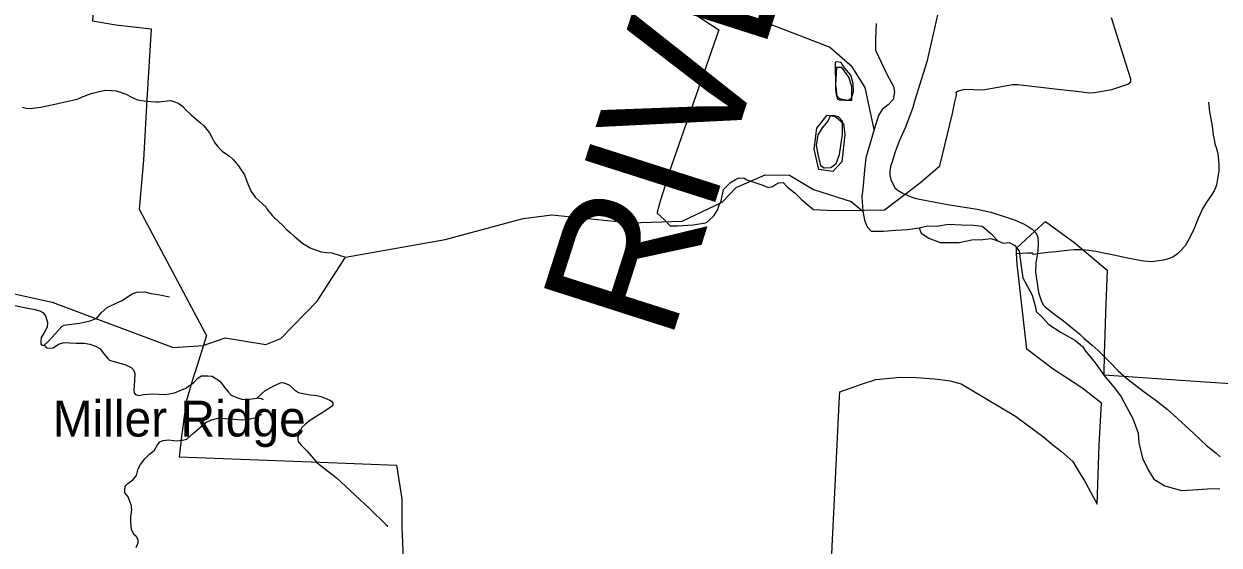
# Model space of a CAD drawing. Extents: x 1159738 to 1321356, y 736314 to 882035.
# Drawn here: x 1198552 to 1205885, y 829714 to 832912 of the extents above; entities that cross this region are included whole.
import ezdxf

# ---------------------------------------------------------------- set-up
doc = ezdxf.new("R2010")
doc.units = 0
for name, color, linetype in [('Exist Boundary Land Use Forest National US Forest Service', 7, 'Continuous'), ('Exist Geographical Mountain Summit Label', 7, 'Continuous'), ('Exist Hydrographic Creek Single Shore', 7, 'Continuous'), ('Exist Hydrographic Misc Water Feature', 7, 'Continuous'), ('Exist Hydrographic Pond Under 1500 Sq Ft', 7, 'Continuous'), ('Exist Hydrographic River Shore Label', 7, 'Continuous'), ('Exist Road Non-System Type 51', 7, 'Continuous'), ('Exist Road Primary NC Attributed', 7, 'Continuous')]:
    doc.layers.add(name, color=color, linetype=linetype)

msp = doc.modelspace()

# ---------------------------------------------------------------- linework, layer by layer
at = {"layer": 'Exist Boundary Land Use Forest National US Forest Service'}
for points in [[(1199175.5, 833499.2), (1199010.5, 833495.2), (1198971.5, 832930.1), (1199116.5, 832906.2), (1199332.5, 832882.2), (1199306.6, 832448.5), (1199284.5, 832075.1), (1199258.5, 831776.1), (1199664.5, 831013.4), (1199671.5, 831000.1), (1199603.5, 830784.1), (1199594.9, 830755.4), (1199546.5, 830594.1), (1199523.1, 830409.9), (1199521.4, 830395.9), (1199503.5, 830255.1), (1200369.2, 830222.7), (1200838.5, 830205.1), (1200870.5, 829998.1), (1200871.5, 829821.1), (1200881.5, 829584.1)], [(1202628.5, 832999.2), (1202815.5, 832876.2), (1202722.5, 832606.2), (1202522.5, 832036.1), (1202457.5, 831831.1), (1202437.5, 831756.1), (1202436.9, 831752.4), (1202436.5, 831750.1), (1202479.6, 831711.1), (1202516.5, 831672.1), (1202562.5, 831672.1), (1202658.5, 831678.1), (1202733.5, 831692.1), (1202747.5, 831699.1), (1202753.5, 831705.1), (1202784.5, 831734.1), (1202809.5, 831774.1), (1202816.5, 831796.1), (1202829.5, 831827.1), (1202844.5, 831895.2), (1202886.5, 831938.1), (1202918.5, 831957.2), (1202940.5, 831968.2), (1202970.5, 831965.2), (1202988.5, 831955.2), (1203085.5, 831922.1), (1203119.5, 831909.1), (1203145.5, 831915.2), (1203163.5, 831926.2), (1203184.5, 831936.2), (1203210.5, 831939.2), (1203237.5, 831910.2), (1203282.5, 831875.2), (1203321.5, 831836.2), (1203362.5, 831801.1), (1203397.5, 831774.1), (1203521.5, 831766.2), (1203711.3, 831768.6), (1203831.5, 831770.2), (1203976, 831880.3), (1204054.5, 831940.2), (1204171.5, 832041.2), (1204250.5, 832363.2), (1204264.5, 832433.2), (1204272.5, 832466.2), (1204273.6, 832476.2), (1204273.6, 832486.2), (1204271.5, 832492.2), (1204279.5, 832500.2), (1204324.5, 832511.2), (1204380.5, 832510.2), (1204436.5, 832508.2), (1204518.5, 832522.2), (1204617.5, 832541.2), (1204649.5, 832540.2), (1204896.5, 832512.2), (1205010.5, 832500.2), (1205089.5, 832488.2), (1205121.5, 832491.2), (1205226.5, 832509.2), (1205288.5, 832529.2), (1205325.5, 832542.2), (1205343.5, 832557.2), (1205344.5, 832573.2), (1205316.1, 832662.3), (1205224.5, 832949.2)], [(1204867.6, 830794.1), (1204705.6, 830916.1), (1204645.6, 831438.2), (1204643, 831501.3), (1204641.6, 831536.2), (1204755.6, 831640), (1204820.6, 831699.2), (1205002.6, 831566.2), (1205029, 831543.9), (1205198.6, 831401.2), (1205188.9, 831138.6), (1205181.6, 830941.1), (1205180.5, 830894.1), (1205177.6, 830759.1), (1205298.7, 830750.6), (1205768.6, 830717.2), (1206896.6, 830645.1)], [(1203465.6, 828724.1), (1203513.6, 829749.2), (1203523.4, 829952.1), (1203556.1, 830625.2), (1203557.5, 830655.1), (1203690.5, 830702.1), (1203779.5, 830729.1), (1203930.6, 830745.1), (1204026.7, 830742.1), (1204139.7, 830733.1), (1204235.6, 830721.1), (1204303.6, 830703.1), (1204635.7, 830504.1), (1204810.6, 830377.1), (1204865.6, 830328.1), (1204918.6, 830288.1), (1204988.7, 830226.1), (1205028.7, 830157.1), (1205057.7, 830112.1), (1205137.6, 829964.1), (1205149.6, 830328.1), (1205164.6, 830584.1), (1205042.6, 830679.1), (1204867.6, 830794.1)]]:
    msp.add_lwpolyline(points, dxfattribs=at)
at = {"layer": 'Exist Hydrographic Creek Single Shore'}
for points in [[(1203780.7, 832915.3), (1203777.3, 832818.1), (1203777.3, 832751.7), (1203847.1, 832603.4), (1203887.7, 832527.7), (1203892.8, 832493.6), (1203886, 832447.6), (1203855.3, 832415.2), (1203817.9, 832386.2), (1203795.7, 832350.4), (1203768.5, 832263.5), (1203717.4, 832090.8), (1203708.9, 832014.1), (1203702.1, 831920.4), (1203693.6, 831848.8), (1203698.7, 831763.6), (1203708.9, 831707.4), (1203725.9, 831666.5), (1203751.5, 831640.9), (1203826.4, 831640.9), (1203899.6, 831646), (1203972.9, 831651.2), (1204044.4, 831659.7), (1204097.2, 831673.3), (1204153.4, 831671.6), (1204224.9, 831683.5), (1204304.9, 831678.4), (1204379.8, 831676.7), (1204430.9, 831669.9), (1204482, 831627.3), (1204528, 831581.3), (1204559.8, 831566.6)], [(1197859.4, 831569.6), (1198277.4, 831302), (1198724.4, 831204.3), (1199467.4, 830926.9), (1199651.5, 830939.6), (1199786.5, 830986.1), (1200035.5, 830945.1), (1200128.5, 830982.5), (1200351.5, 831211.2), (1200525.5, 831480.1), (1201137.5, 831589.3), (1201615.5, 831717.7), (1201791.5, 831740.4), (1202273.5, 831691.4), (1202590.5, 831701.4), (1202835.5, 831818), (1202921.5, 831908.1), (1203099.5, 831986.7), (1203248.5, 831983.7), (1203396.5, 831895.3), (1203628.6, 831821.8), (1203698.7, 831763.6)], [(1204044.4, 831659.7), (1204056.3, 831628.1), (1204104.7, 831598.1), (1204173.8, 831570.5), (1204291.2, 831570.5), (1204367.2, 831586.6), (1204436.3, 831588.9), (1204484.6, 831595.8), (1204528, 831581.3)], [(1204559.8, 831566.6), (1204597.2, 831570), (1204631.3, 831553), (1204658.5, 831517.2), (1204668.8, 831438.8), (1204680.7, 831353.6), (1204738.6, 831248), (1204759, 831173), (1204762.4, 831147.4), (1204799.9, 831111.6), (1204840.8, 831067.3), (1204917.4, 831017.9), (1205004.2, 830970.2), (1205049.4, 830930.5), (1205068.1, 830901.5), (1205124.3, 830831.6), (1205180.5, 830754.9), (1205250.3, 830671.4), (1205284.4, 830623.7), (1205320.1, 830559), (1205355.9, 830490.8), (1205388, 830401.3), (1205393.1, 830341.7), (1205415.3, 830246.3), (1205451, 830174.7), (1205485.1, 830118.5), (1205551.5, 830077.6), (1205655.4, 830048.6), (1205755.9, 830055.4), (1205842.7, 830060.5), (1205890.4, 830058.8)]]:
    msp.add_lwpolyline(points, dxfattribs=at)
at = {"layer": 'Exist Hydrographic Misc Water Feature'}
for points in [[(1203768.5, 832263.5), (1203713.6, 832522.5), (1203633.5, 832648.8), (1203495.5, 832769.8), (1203123.5, 832911.9), (1202920.5, 833103)], [(1203632.6, 832441.2), (1203632.6, 832527.4), (1203613, 832586.2), (1203570, 832644.9), (1203538.7, 832644.9), (1203530.8, 832539.2), (1203542.6, 832453), (1203554.3, 832445.2), (1203632.6, 832441.2)], [(1198541.1, 832400.2), (1198564.9, 832395.5), (1198592.8, 832392.7), (1198621, 832396), (1198655.2, 832401), (1198703.4, 832411.7), (1198751.8, 832422.5), (1198802, 832433.1), (1198852.5, 832443.7), (1198884.7, 832452.8), (1198905, 832462.3), (1198963.6, 832484.8), (1199006, 832495.6), (1199050.2, 832504.4), (1199086.2, 832503.5), (1199118.2, 832500.6), (1199148, 832491.8), (1199179.7, 832480.9), (1199207.2, 832464.1), (1199231, 832453.5), (1199248.9, 832447), (1199288.6, 832439.9), (1199330.6, 832436.8), (1199360.5, 832433.9), (1199380.5, 832433.4), (1199396.6, 832435), (1199430.7, 832440.1), (1199452.9, 832441.5), (1199478.6, 832434.8), (1199502.3, 832424.2), (1199525.9, 832405.4), (1199543.3, 832387), (1199578.5, 832354), (1199609.7, 832325.2), (1199635.2, 832304.5), (1199652.7, 832288), (1199666.3, 832273.6), (1199689.6, 832242.9), (1199708.7, 832208.4), (1199722, 832184), (1199739.4, 832161.5), (1199755, 832143.1), (1199768.6, 832130.7), (1199813.9, 832099.5), (1199835.3, 832080.9), (1199854.7, 832058.3), (1199868.2, 832041.9), (1199883.7, 832019.5), (1199897.1, 831999.1), (1199904.7, 831984.9), (1199916, 831956.6), (1199929, 831920.2), (1199946.1, 831883.7), (1199961.5, 831861.3), (1199971.1, 831849.1), (1200037.5, 831787.2), (1200045.1, 831773), (1200056.8, 831758.7), (1200074.1, 831736.2), (1200091.7, 831719.7), (1200111.2, 831701.1), (1200140.5, 831674.3), (1200163.9, 831649.7), (1200187.4, 831629.1), (1200210.9, 831610.4), (1200236.3, 831587.7), (1200263.7, 831564.9), (1200287.2, 831550.3), (1200309, 831537.7), (1200334.6, 831527), (1200376.3, 831513.9), (1200410.3, 831509), (1200440.2, 831508.1), (1200525.5, 831480.1)], [(1205821, 832431.2), (1205827.3, 832373), (1205834.2, 832328.8), (1205842.9, 832284.5), (1205846.1, 832250.4), (1205849.6, 832230.3), (1205854.7, 832202.1), (1205860, 832176), (1205869.4, 832147.7), (1205878.5, 832117.4), (1205879.9, 832097.4), (1205884.5, 832047.2), (1205883.6, 832011.2), (1205878.6, 831973.3), (1205869.4, 831925.5), (1205862.7, 831905.7), (1205856.2, 831887.8), (1205833.3, 831852.5), (1205808.4, 831819.1), (1205783.2, 831777.8), (1205757.6, 831718.4), (1205732, 831657.1), (1205702.3, 831593.9), (1205676.9, 831550.5), (1205650.2, 831521.2), (1205625.6, 831497.8), (1205603.1, 831482.4), (1205580.9, 831473), (1205544.6, 831462), (1205502.3, 831455.2), (1205472.2, 831452), (1205424.2, 831455.2), (1205376.4, 831464.5), (1205304.9, 831478.5), (1205239, 831492.3), (1205175.5, 831506), (1205129.6, 831515.3), (1205085.9, 831522.5), (1205047.9, 831525.5), (1204995.8, 831524.9), (1204953.7, 831522), (1204915.6, 831517.1), (1204887.5, 831513.8), (1204835.3, 831509.2), (1204787.1, 831502.6), (1204745, 831497.7), (1204742, 831505.8), (1204708, 831504.7), (1204642.4, 831501.1)], [(1203530.8, 832343.3), (1203581.7, 832300.2), (1203589.5, 832233.7), (1203570, 832065.2), (1203515.2, 832006.5), (1203429.1, 832018.2), (1203401.7, 832143.6), (1203417.3, 832272.8), (1203479.9, 832351.2), (1203530.8, 832343.3)]]:
    msp.add_lwpolyline(points, dxfattribs=at)
at = {"layer": 'Exist Hydrographic Pond Under 1500 Sq Ft'}
for points in [[(1203529, 832677.7), (1203531.3, 832514.1), (1203535.9, 832472.6), (1203561.2, 832451.9), (1203609.6, 832445), (1203630.3, 832456.5), (1203641.8, 832498), (1203639.5, 832546.4), (1203625.7, 832597.1), (1203586.6, 832643.1), (1203565.8, 832675.4), (1203540.5, 832680)], [(1203499.1, 832348.2), (1203485.2, 832315.9), (1203450.7, 832274.4), (1203423.1, 832230.7), (1203413.9, 832166.1), (1203425.4, 832101.6), (1203439.2, 832044), (1203462.2, 832027.9), (1203503.7, 832030.2), (1203535.9, 832055.5), (1203556.6, 832110.8), (1203575, 832235.3), (1203575, 832315.9), (1203549.7, 832341.3), (1203524.4, 832348.2)]]:
    msp.add_lwpolyline(points, close=True, dxfattribs=at)
at = {"layer": 'Exist Road Non-System Type 51'}
for points in [[(1198498.1, 831184.1), (1198574.2, 831168), (1198610.8, 831162.1), (1198648.8, 831150.4), (1198667.9, 831140.2), (1198684, 831119.7), (1198697.1, 831081.6), (1198694.1, 831051.5), (1198673.6, 831014.9), (1198657.5, 830988.5), (1198656, 830966.6), (1198656, 830946), (1198661.9, 830940.2), (1198676.5, 830940.2), (1198701.4, 830963.6), (1198786.3, 831057.4), (1198798, 831063.2), (1198827.2, 831067.6), (1198893.1, 831074.9), (1198957.5, 831089.6), (1198998.5, 831107.1), (1199028.6, 831140.4), (1199062.3, 831172.7), (1199125.2, 831201.9), (1199150.1, 831213.7), (1199216, 831256.1), (1199245.2, 831264.9), (1199293.5, 831267.8), (1199333, 831257.6), (1199385.7, 831248.8), (1199445.3, 831237.1)], [(1198676.5, 830940.2), (1198687.5, 830927.3), (1198696.3, 830921.4), (1198731.4, 830924.3), (1198763.6, 830947.8), (1198798.7, 830956.5), (1198833.8, 830955.1), (1198873.3, 830952.2), (1198921.6, 830953.6), (1198956.8, 830947.8), (1198991.9, 830934.6), (1199016.8, 830919.9), (1199043.1, 830886.3), (1199066.5, 830858.4), (1199076.8, 830849.6), (1199103.1, 830840.9), (1199171.9, 830821.8), (1199209.9, 830802.8), (1199224.6, 830789.6), (1199231.9, 830766.2), (1199230.4, 830722.2), (1199226, 830663.6), (1199229, 830649), (1199236.3, 830637.3), (1199256.8, 830631.4), (1199286, 830637.3), (1199347.5, 830641.7), (1199413.4, 830638.7), (1199444.1, 830641.7), (1199476.3, 830647.5), (1199545.1, 830676.8), (1199593.4, 830712), (1199621.2, 830739.8), (1199641.7, 830751.5), (1199679.7, 830753), (1199707.5, 830750.1), (1199729.5, 830735.4), (1199754.4, 830719.3), (1199787.5, 830677.3), (1199805, 830653.9), (1199822.6, 830634.9), (1199857.7, 830618.8), (1199894.3, 830607), (1199933.8, 830608.5), (1199980.7, 830616.1)], [(1199980.7, 830616.1), (1200030.2, 830660.1), (1200085.5, 830690.2), (1200126.3, 830709), (1200140.3, 830712.1), (1200158.2, 830706), (1200181.8, 830694.9), (1200212.9, 830667.1), (1200236.1, 830650.2), (1200266, 830643.2), (1200309.7, 830635.7), (1200349.6, 830632.3), (1200374.3, 830626.2), (1200395.2, 830618.4), (1200415, 830609.8), (1200428.7, 830602.9), (1200438.6, 830596.9), (1200446.2, 830586.2), (1200448.2, 830577.1), (1200447.7, 830573.7), (1200446.5, 830570.5), (1200422.5, 830551.4), (1200375.4, 830521.1), (1200328.2, 830492.5), (1200295.4, 830470.1), (1200278.9, 830456.6), (1200258.1, 830437.2), (1200240.8, 830404), (1200231.6, 830373.7), (1200231.6, 830361.5), (1200234.7, 830349.9), (1200253.9, 830327.5), (1200288.6, 830291.3), (1200352, 830219.6), (1200466.8, 830128.7), (1200672, 829938.3), (1200772.4, 829840.2), (1200785.4, 829829.4)], [(1200022.1, 830604.4), (1200009.8, 830611.3), (1199997.9, 830613.9), (1199986.3, 830616), (1199980.7, 830616.1)], [(1199207.9, 829964.9), (1199190.4, 830010.3), (1199171.3, 830035.2), (1199169.9, 830049.8), (1199172.8, 830076.2), (1199188.9, 830092.3), (1199203.5, 830101.1), (1199219.6, 830114.2), (1199243, 830140.6), (1199253.3, 830181.6), (1199267.9, 830209.4), (1199294.3, 830243.1), (1199322.1, 830270.9), (1199352.8, 830297.3), (1199370.4, 830328.1), (1199385, 830347.1), (1199404, 830355.9), (1199440.6, 830360.3), (1199486, 830353), (1199525.5, 830357.3), (1199550.4, 830364.7), (1199592.8, 830401.3), (1199667.5, 830465.7), (1199698.2, 830480.4), (1199739.2, 830492.1), (1199786, 830490.6), (1199837.2, 830486.2), (1199887, 830483.3), (1199929.4, 830486.2), (1199968.9, 830495), (1199983.6, 830502.3), (1200011.4, 830517)], [(1199207.9, 829964.9), (1199211.6, 829929.8), (1199206.3, 829886.3), (1199206.3, 829851.6), (1199209.8, 829809.9), (1199223.7, 829783.9), (1199241.1, 829768.2), (1199251.5, 829745.7), (1199249.7, 829726.6), (1199237.6, 829697)]]:
    msp.add_lwpolyline(points, dxfattribs=at)
at = {"layer": 'Exist Road Primary NC Attributed'}
msp.add_lwpolyline([(1204160, 832975.4), (1204118.9, 832794.9), (1204092.6, 832679.8), (1204058.5, 832574.6), (1204017.3, 832437.6), (1204005.7, 832398.4), (1203961.1, 832277.8), (1203922.8, 832192.3), (1203895.9, 832120.6), (1203878.8, 832066.1), (1203869.6, 832036.7), (1203865.3, 832009), (1203865.8, 831984.3), (1203871.5, 831957.8), (1203881.8, 831933.8), (1203898.6, 831904.8), (1203916.1, 831888.9), (1203939.8, 831875.2), (1203979.1, 831858), (1204017.9, 831843.4), (1204046.5, 831837), (1204219.6, 831804.8), (1204400.3, 831775.7), (1204484.2, 831756.9), (1204573.3, 831728.9), (1204634.1, 831707.8), (1204685.8, 831684.8), (1204713.4, 831669.4), (1204738.8, 831652.5), (1204761.8, 831629.8), (1204772.9, 831603.4), (1204775.7, 831567.1), (1204773.8, 831518.9), (1204760.9, 831445.1), (1204758.7, 831387.8), (1204768.2, 831321.1), (1204778.1, 831264.3), (1204792.7, 831215.6), (1204806.6, 831188.3), (1204820.3, 831174), (1204877, 831128.7), (1204929.7, 831089.8), (1204988, 831043.6), (1205028.9, 831009.8), (1205057.8, 830981.4), (1205106.4, 830941), (1205143.2, 830907.4), (1205179.8, 830870.7), (1205220.5, 830830.4), (1205265.7, 830782.7), (1205317.1, 830739), (1205363.8, 830701.1), (1205433.9, 830648.1), (1205500.2, 830601.5), (1205566.4, 830548.6), (1205630.3, 830489.8), (1205730.9, 830398.4), (1205808.3, 830325.4), (1205864.6, 830279.2), (1205891.7, 830255.7)], dxfattribs=at)

# ---------------------------------------------------------------- texts
at = {"layer": 'Exist Geographical Mountain Summit Label'}
msp.add_text('Miller Ridge', height=220, dxfattribs=at).set_placement((1198727.8, 830380.1))
at = {"layer": 'Exist Hydrographic River Shore Label'}
msp.add_text('RIVER', height=840, rotation=72.26041, dxfattribs=at).set_placement((1202515.2, 830947.8))

doc.saveas('drawing.dxf')
